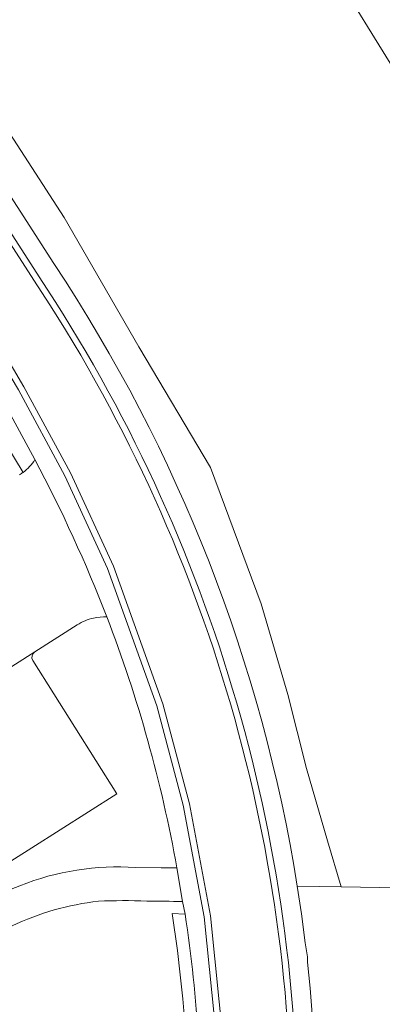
# Model space of a CAD drawing. Extents: x 184422 to 188298, y 343471 to 350189.
# Tile 481 of 513: x 187461 to 187490, y 349354 to 349432. Entities that reach past the tile are written whole.
import ezdxf

# ---------------------------------------------------------------- set-up
doc = ezdxf.new("R2010")
doc.units = 0
for name, color, linetype, lineweight in [('B-WA-GR-BEPLANTING_CULTUUR_HEESTERS-GV', 252, 'Continuous', 18), ('B-WA-OG-TERREIN_CULTUURSCHEIDING-GV', 252, 'Continuous', 18), ('B-WA-OG-TERREIN_ERF-GV', 252, 'Continuous', 18), ('B-WA-OG-WEG-GV', 252, 'Continuous', 18), ('B-WA-VH-VERHARDING_ASFALT-GV', 252, 'Continuous', 18), ('B-WA-VH-VERHARDING_BETONSTRAATSTEEN-GV', 252, 'Continuous', 18), ('B-WA-VH-VERHARDING_OPEN-GV', 252, 'Continuous', 18)]:
    doc.layers.add(name, color=color, linetype=linetype, lineweight=lineweight)

msp = doc.modelspace()

# ---------------------------------------------------------------- linework, layer by layer
at = {"layer": 'B-WA-GR-BEPLANTING_CULTUUR_HEESTERS-GV', "flags": 128}
msp.add_lwpolyline([(187461.152, 349396.523), (187454.788, 349406.988), (187447.93, 349418.267)], dxfattribs=at)
msp.add_lwpolyline([(187461.152, 349396.523), (187454.788, 349406.988), (187447.93, 349418.267)], dxfattribs=at)
msp.add_lwpolyline([(187461.152, 349396.523), (187454.788, 349406.988), (187447.93, 349418.267)], dxfattribs=at)
at = {"layer": 'B-WA-GR-BEPLANTING_CULTUUR_HEESTERS-GV'}
msp.add_lwpolyline([(187460.858, 349396.328, 0.022802), (187461.152, 349396.523)], format="xyb", dxfattribs=at)
msp.add_lwpolyline([(187460.858, 349396.328, 0.022802), (187461.152, 349396.523)], format="xyb", dxfattribs=at)
msp.add_lwpolyline([(187460.858, 349396.328, 0.022802), (187461.152, 349396.523)], format="xyb", dxfattribs=at)
at = {"layer": 'B-WA-OG-TERREIN_CULTUURSCHEIDING-GV'}
for points in [[(187467.113, 349362.556, 0.083562), (187460.267, 349360.596)], [(187467.113, 349362.556, 0.083562), (187460.267, 349360.596)], [(187467.113, 349362.556, 0.083562), (187460.267, 349360.596)], [(187470.936, 349362.573, 0.021188), (187467.113, 349362.556)], [(187470.936, 349362.573, 0.021188), (187467.113, 349362.556)], [(187470.936, 349362.573, 0.021188), (187467.113, 349362.556)], [(187473.779, 349362.546, -0.005272), (187470.936, 349362.573)], [(187473.779, 349362.546, -0.005272), (187470.936, 349362.573)], [(187473.779, 349362.546, -0.005272), (187470.936, 349362.573)]]:
    msp.add_lwpolyline(points, format="xyb", dxfattribs=at)
at = {"layer": 'B-WA-OG-TERREIN_CULTUURSCHEIDING-GV', "flags": 128}
msp.add_lwpolyline([(187473.164, 349319.123), (187473.904, 349318.992), (187474.253, 349341.408), (187474.282, 349343.327), (187474.279, 349345.247), (187474.244, 349347.166), (187474.177, 349349.084), (187474.079, 349351.001), (187473.949, 349352.916), (187473.787, 349354.829), (187473.593, 349356.739), (187473.368, 349358.645), (187472.961, 349361.583), (187473.975, 349361.539), (187473.779, 349362.546)], dxfattribs=at)
msp.add_lwpolyline([(187473.164, 349319.123), (187473.904, 349318.992), (187474.253, 349341.408), (187474.282, 349343.327), (187474.279, 349345.247), (187474.244, 349347.166), (187474.177, 349349.084), (187474.079, 349351.001), (187473.949, 349352.916), (187473.787, 349354.829), (187473.593, 349356.739), (187473.368, 349358.645), (187472.961, 349361.583), (187473.975, 349361.539), (187473.779, 349362.546)], dxfattribs=at)
msp.add_lwpolyline([(187473.164, 349319.123), (187473.904, 349318.992), (187474.253, 349341.408), (187474.282, 349343.327), (187474.279, 349345.247), (187474.244, 349347.166), (187474.177, 349349.084), (187474.079, 349351.001), (187473.949, 349352.916), (187473.787, 349354.829), (187473.593, 349356.739), (187473.368, 349358.645), (187472.961, 349361.583), (187473.975, 349361.539), (187473.779, 349362.546)], dxfattribs=at)
at = {"layer": 'B-WA-OG-TERREIN_ERF-GV', "flags": 128}
for points in [[(187394.224, 349525.139), (187394.408, 349524.036), (187394.612, 349522.937), (187394.703, 349520.841), (187411.349, 349496.991), (187428.269, 349472.606), (187446.968, 349443.63), (187464.386, 349416.707), (187470.315, 349406.468), (187475.984, 349396.914), (187480.006, 349386.104), (187482.124, 349378.933), (187483.585, 349373.064), (187485.252, 349367.327), (187486.35, 349363.7), (187529.296, 349362.954), (187614.439, 349361.899)], [(187394.224, 349525.139), (187394.408, 349524.036), (187394.612, 349522.937), (187394.703, 349520.841), (187411.349, 349496.991), (187428.269, 349472.606), (187446.968, 349443.63), (187464.386, 349416.707), (187470.315, 349406.468), (187475.984, 349396.914), (187480.006, 349386.104), (187482.124, 349378.933), (187483.585, 349373.064), (187485.252, 349367.327), (187486.35, 349363.7), (187529.296, 349362.954), (187614.439, 349361.899)], [(187394.224, 349525.139), (187394.408, 349524.036), (187394.612, 349522.937), (187394.703, 349520.841), (187411.349, 349496.991), (187428.269, 349472.606), (187446.968, 349443.63), (187464.386, 349416.707), (187470.315, 349406.468), (187475.984, 349396.914), (187480.006, 349386.104), (187482.124, 349378.933), (187483.585, 349373.064), (187485.252, 349367.327), (187486.35, 349363.7), (187529.296, 349362.954), (187614.439, 349361.899)], [(187547.73, 349391.293), (187546.053, 349391.291), (187535.846, 349391.594), (187527.663, 349391.861), (187521.678, 349393.296), (187516.365, 349395.612), (187511.186, 349399.473), (187505.092, 349406.421), (187493.798, 349423.134), (187482.483, 349441.473)], [(187547.73, 349391.293), (187546.053, 349391.291), (187535.846, 349391.594), (187527.663, 349391.861), (187521.678, 349393.296), (187516.365, 349395.612), (187511.186, 349399.473), (187505.092, 349406.421), (187493.798, 349423.134), (187482.483, 349441.473)], [(187547.73, 349391.293), (187546.053, 349391.291), (187535.846, 349391.594), (187527.663, 349391.861), (187521.678, 349393.296), (187516.365, 349395.612), (187511.186, 349399.473), (187505.092, 349406.421), (187493.798, 349423.134), (187482.483, 349441.473)]]:
    msp.add_lwpolyline(points, dxfattribs=at)
at = {"layer": 'B-WA-OG-WEG-GV', "flags": 128}
msp.add_lwpolyline([(187482.862, 349363.761), (187486.35, 349363.7), (187485.252, 349367.327), (187483.585, 349373.064), (187482.124, 349378.933), (187480.006, 349386.104), (187475.984, 349396.914), (187470.315, 349406.468), (187464.386, 349416.707), (187446.968, 349443.63), (187428.269, 349472.606), (187411.349, 349496.991), (187394.703, 349520.841), (187386.599, 349529.886), (187385.11, 349528.774), (187385.504, 349528.294), (187385.31, 349528.123), (187397.154, 349512.547), (187401.765, 349506.293), (187406.324, 349500), (187415.66, 349486.747), (187424.759, 349473.329), (187425.086, 349472.885), (187463.577, 349413.051)], dxfattribs=at)
msp.add_lwpolyline([(187482.862, 349363.761), (187486.35, 349363.7), (187485.252, 349367.327), (187483.585, 349373.064), (187482.124, 349378.933), (187480.006, 349386.104), (187475.984, 349396.914), (187470.315, 349406.468), (187464.386, 349416.707), (187446.968, 349443.63), (187428.269, 349472.606), (187411.349, 349496.991), (187394.703, 349520.841), (187386.599, 349529.886), (187385.11, 349528.774), (187385.504, 349528.294), (187385.31, 349528.123), (187397.154, 349512.547), (187401.765, 349506.293), (187406.324, 349500), (187415.66, 349486.747), (187424.759, 349473.329), (187425.086, 349472.885), (187463.577, 349413.051)], dxfattribs=at)
msp.add_lwpolyline([(187482.862, 349363.761), (187486.35, 349363.7), (187485.252, 349367.327), (187483.585, 349373.064), (187482.124, 349378.933), (187480.006, 349386.104), (187475.984, 349396.914), (187470.315, 349406.468), (187464.386, 349416.707), (187446.968, 349443.63), (187428.269, 349472.606), (187411.349, 349496.991), (187394.703, 349520.841), (187386.599, 349529.886), (187385.11, 349528.774), (187385.504, 349528.294), (187385.31, 349528.123), (187397.154, 349512.547), (187401.765, 349506.293), (187406.324, 349500), (187415.66, 349486.747), (187424.759, 349473.329), (187425.086, 349472.885), (187463.577, 349413.051)], dxfattribs=at)
at = {"layer": 'B-WA-OG-WEG-GV'}
msp.add_lwpolyline([(187463.577, 349413.051, -0.107498), (187482.862, 349363.761)], format="xyb", dxfattribs=at)
msp.add_lwpolyline([(187463.577, 349413.051, -0.107498), (187482.862, 349363.761)], format="xyb", dxfattribs=at)
msp.add_lwpolyline([(187463.577, 349413.051, -0.107498), (187482.862, 349363.761)], format="xyb", dxfattribs=at)
at = {"layer": 'B-WA-VH-VERHARDING_ASFALT-GV', "flags": 128}
for points in [[(187463.577, 349413.051), (187425.086, 349472.885), (187424.759, 349473.329), (187415.66, 349486.747), (187406.324, 349500), (187401.765, 349506.293), (187397.154, 349512.547), (187385.31, 349528.123), (187384.179, 349529.61)], [(187463.577, 349413.051), (187425.086, 349472.885), (187424.759, 349473.329), (187415.66, 349486.747), (187406.324, 349500), (187401.765, 349506.293), (187397.154, 349512.547), (187385.31, 349528.123), (187384.179, 349529.61)], [(187463.577, 349413.051), (187425.086, 349472.885), (187424.759, 349473.329), (187415.66, 349486.747), (187406.324, 349500), (187401.765, 349506.293), (187397.154, 349512.547), (187385.31, 349528.123), (187384.179, 349529.61)], [(187370.142, 349529.088), (187371.191, 349528.669), (187372.203, 349528.168), (187373.174, 349527.583), (187374.096, 349526.922), (187375.593, 349525.627), (187376.932, 349524.171), (187389.775, 349507.156), (187392.413, 349503.584), (187395.036, 349500), (187406.442, 349483.997), (187417.52, 349467.767), (187421.321, 349461.882), (187438.938, 349434.601), (187444.356, 349426.155), (187445.826, 349423.864), (187449.131, 349418.653), (187452.921, 349412.791), (187456.056, 349407.775), (187459.653, 349402.02), (187462.077, 349397.528)], [(187370.142, 349529.088), (187371.191, 349528.669), (187372.203, 349528.168), (187373.174, 349527.583), (187374.096, 349526.922), (187375.593, 349525.627), (187376.932, 349524.171), (187389.775, 349507.156), (187392.413, 349503.584), (187395.036, 349500), (187406.442, 349483.997), (187417.52, 349467.767), (187421.321, 349461.882), (187438.938, 349434.601), (187444.356, 349426.155), (187445.826, 349423.864), (187449.131, 349418.653), (187452.921, 349412.791), (187456.056, 349407.775), (187459.653, 349402.02), (187462.077, 349397.528)], [(187370.142, 349529.088), (187371.191, 349528.669), (187372.203, 349528.168), (187373.174, 349527.583), (187374.096, 349526.922), (187375.593, 349525.627), (187376.932, 349524.171), (187389.775, 349507.156), (187392.413, 349503.584), (187395.036, 349500), (187406.442, 349483.997), (187417.52, 349467.767), (187421.321, 349461.882), (187438.938, 349434.601), (187444.356, 349426.155), (187445.826, 349423.864), (187449.131, 349418.653), (187452.921, 349412.791), (187456.056, 349407.775), (187459.653, 349402.02), (187462.077, 349397.528)], [(187461.989, 349411.746), (187423.481, 349471.66), (187422.975, 349472.368), (187413.633, 349486.132), (187404.035, 349499.709), (187399.766, 349505.571), (187395.448, 349511.4), (187383.873, 349526.651), (187384.271, 349526.954), (187384.119, 349527.154)], [(187461.989, 349411.746), (187423.481, 349471.66), (187422.975, 349472.368), (187413.633, 349486.132), (187404.035, 349499.709), (187399.766, 349505.571), (187395.448, 349511.4), (187383.873, 349526.651), (187384.271, 349526.954), (187384.119, 349527.154)], [(187461.989, 349411.746), (187423.481, 349471.66), (187422.975, 349472.368), (187413.633, 349486.132), (187404.035, 349499.709), (187399.766, 349505.571), (187395.448, 349511.4), (187383.873, 349526.651), (187384.271, 349526.954), (187384.119, 349527.154)], [(187384.119, 349527.154), (187384.271, 349526.954), (187395.848, 349511.7), (187400.169, 349505.867), (187404.441, 349500), (187414.044, 349486.417), (187423.385, 349472.654), (187423.895, 349471.941), (187462.408, 349412.02)], [(187384.119, 349527.154), (187384.271, 349526.954), (187395.848, 349511.7), (187400.169, 349505.867), (187404.441, 349500), (187414.044, 349486.417), (187423.385, 349472.654), (187423.895, 349471.941), (187462.408, 349412.02)], [(187384.119, 349527.154), (187384.271, 349526.954), (187395.848, 349511.7), (187400.169, 349505.867), (187404.441, 349500), (187414.044, 349486.417), (187423.385, 349472.654), (187423.895, 349471.941), (187462.408, 349412.02)], [(187475.253, 349341.406), (187474.181, 349272.349), (187475.688, 349272.326), (187476.546, 349329.025), (187476.765, 349342.381), (187476.525, 349351.159), (187475.483, 349361.319), (187473.827, 349370.16), (187471.733, 349378.035), (187467.831, 349388.913), (187464.462, 349396.252), (187460.774, 349403.055), (187458.282, 349407.235), (187449.814, 349420.43), (187439.799, 349436.056), (187418.837, 349468.526), (187408.048, 349484.375), (187396.938, 349500), (187394.002, 349504.018), (187391.045, 349508.022), (187379.454, 349523.298), (187379.33, 349523.462)], [(187475.253, 349341.406), (187474.181, 349272.349), (187475.688, 349272.326), (187476.546, 349329.025), (187476.765, 349342.381), (187476.525, 349351.159), (187475.483, 349361.319), (187473.827, 349370.16), (187471.733, 349378.035), (187467.831, 349388.913), (187464.462, 349396.252), (187460.774, 349403.055), (187458.282, 349407.235), (187449.814, 349420.43), (187439.799, 349436.056), (187418.837, 349468.526), (187408.048, 349484.375), (187396.938, 349500), (187394.002, 349504.018), (187391.045, 349508.022), (187379.454, 349523.298), (187379.33, 349523.462)], [(187475.253, 349341.406), (187474.181, 349272.349), (187475.688, 349272.326), (187476.546, 349329.025), (187476.765, 349342.381), (187476.525, 349351.159), (187475.483, 349361.319), (187473.827, 349370.16), (187471.733, 349378.035), (187467.831, 349388.913), (187464.462, 349396.252), (187460.774, 349403.055), (187458.282, 349407.235), (187449.814, 349420.43), (187439.799, 349436.056), (187418.837, 349468.526), (187408.048, 349484.375), (187396.938, 349500), (187394.002, 349504.018), (187391.045, 349508.022), (187379.454, 349523.298), (187379.33, 349523.462)], [(187440.22, 349436.326), (187450.235, 349420.7), (187458.707, 349407.498), (187461.209, 349403.302), (187464.909, 349396.476), (187468.294, 349389.102), (187472.211, 349378.184), (187474.315, 349370.27), (187475.978, 349361.391), (187477.024, 349351.191), (187477.265, 349342.384), (187477.046, 349329.017), (187476.188, 349272.32), (187480.957, 349272.267), (187481.074, 349278.632), (187481.307, 349290.487), (187481.606, 349304.723), (187482.137, 349320.339), (187482.373, 349341.338)], [(187440.22, 349436.326), (187450.235, 349420.7), (187458.707, 349407.498), (187461.209, 349403.302), (187464.909, 349396.476), (187468.294, 349389.102), (187472.211, 349378.184), (187474.315, 349370.27), (187475.978, 349361.391), (187477.024, 349351.191), (187477.265, 349342.384), (187477.046, 349329.017), (187476.188, 349272.32), (187480.957, 349272.267), (187481.074, 349278.632), (187481.307, 349290.487), (187481.606, 349304.723), (187482.137, 349320.339), (187482.373, 349341.338)], [(187440.22, 349436.326), (187450.235, 349420.7), (187458.707, 349407.498), (187461.209, 349403.302), (187464.909, 349396.476), (187468.294, 349389.102), (187472.211, 349378.184), (187474.315, 349370.27), (187475.978, 349361.391), (187477.024, 349351.191), (187477.265, 349342.384), (187477.046, 349329.017), (187476.188, 349272.32), (187480.957, 349272.267), (187481.074, 349278.632), (187481.307, 349290.487), (187481.606, 349304.723), (187482.137, 349320.339), (187482.373, 349341.338)], [(187439.319, 349367.852), (187440.917, 349368.88), (187452.272, 349376.086), (187462.069, 349382.318), (187465.433, 349384.446)], [(187439.319, 349367.852), (187440.917, 349368.88), (187452.272, 349376.086), (187462.069, 349382.318), (187465.433, 349384.446)], [(187439.319, 349367.852), (187440.917, 349368.88), (187452.272, 349376.086), (187462.069, 349382.318), (187465.433, 349384.446)], [(187473.323, 349365.2), (187473.779, 349362.546), (187473.975, 349361.539)], [(187473.323, 349365.2), (187473.779, 349362.546), (187473.975, 349361.539)], [(187473.323, 349365.2), (187473.779, 349362.546), (187473.975, 349361.539)], [(187483.658, 349357.722), (187483.669, 349358.153), (187483.483, 349359.25), (187483.186, 349361.568), (187482.862, 349363.761)], [(187483.658, 349357.722), (187483.669, 349358.153), (187483.483, 349359.25), (187483.186, 349361.568), (187482.862, 349363.761)], [(187483.658, 349357.722), (187483.669, 349358.153), (187483.483, 349359.25), (187483.186, 349361.568), (187482.862, 349363.761)]]:
    msp.add_lwpolyline(points, dxfattribs=at)
at = {"layer": 'B-WA-VH-VERHARDING_ASFALT-GV'}
for points in [[(187482.862, 349363.761, 0.107498), (187463.577, 349413.051)], [(187482.862, 349363.761, 0.107498), (187463.577, 349413.051)], [(187482.862, 349363.761, 0.107498), (187463.577, 349413.051)], [(187462.408, 349412.02, -0.15355), (187482.873, 349341.329)], [(187462.408, 349412.02, -0.15355), (187482.873, 349341.329)], [(187462.408, 349412.02, -0.15355), (187482.873, 349341.329)], [(187482.373, 349341.338, 0.15358), (187461.989, 349411.746)], [(187482.373, 349341.338, 0.15358), (187461.989, 349411.746)], [(187482.373, 349341.338, 0.15358), (187461.989, 349411.746)], [(187462.077, 349397.528, -0.096379), (187461.152, 349396.523)], [(187462.077, 349397.528, -0.096379), (187461.152, 349396.523)], [(187462.077, 349397.528, -0.096379), (187461.152, 349396.523)], [(187467.774, 349385.068, 0.029593), (187462.077, 349397.528)], [(187462.077, 349397.528, -0.029593), (187467.774, 349385.068)], [(187467.774, 349385.068, 0.029593), (187462.077, 349397.528)], [(187462.077, 349397.528, -0.029593), (187467.774, 349385.068)], [(187467.774, 349385.068, 0.029593), (187462.077, 349397.528)], [(187462.077, 349397.528, -0.029593), (187467.774, 349385.068)], [(187461.152, 349396.523, -0.022802), (187460.858, 349396.328)], [(187461.152, 349396.523, -0.022802), (187460.858, 349396.328)], [(187461.152, 349396.523, -0.022802), (187460.858, 349396.328)], [(187465.433, 349384.446, -0.087699), (187466.729, 349384.98)], [(187465.433, 349384.446, -0.087699), (187466.729, 349384.98)], [(187465.433, 349384.446, -0.087699), (187466.729, 349384.98)], [(187466.729, 349384.98, -0.065014), (187467.774, 349385.068)], [(187466.729, 349384.98, -0.065014), (187467.774, 349385.068)], [(187466.729, 349384.98, -0.065014), (187467.774, 349385.068)], [(187467.774, 349385.068, -0.047752), (187473.323, 349365.2)], [(187467.774, 349385.068, -0.047752), (187473.323, 349365.2)], [(187467.774, 349385.068, -0.047752), (187473.323, 349365.2)], [(187473.975, 349361.539, -0.04341), (187475.253, 349341.406)], [(187473.975, 349361.539, -0.04341), (187475.253, 349341.406)], [(187473.975, 349361.539, -0.04341), (187475.253, 349341.406)], [(187484.427, 349341.211, 0.031914), (187483.658, 349357.722)], [(187484.427, 349341.211, 0.031914), (187483.658, 349357.722)], [(187484.427, 349341.211, 0.031914), (187483.658, 349357.722)]]:
    msp.add_lwpolyline(points, format="xyb", dxfattribs=at)
at = {"layer": 'B-WA-VH-VERHARDING_BETONSTRAATSTEEN-GV', "flags": 128}
for points in [[(187462.408, 349412.02), (187423.895, 349471.941), (187423.385, 349472.654), (187414.044, 349486.417), (187404.441, 349500), (187400.169, 349505.867), (187395.848, 349511.7), (187384.271, 349526.954), (187383.873, 349526.651), (187395.448, 349511.4), (187399.766, 349505.571), (187404.035, 349499.709), (187413.633, 349486.132), (187422.975, 349472.368), (187423.481, 349471.66), (187461.989, 349411.746)], [(187462.408, 349412.02), (187423.895, 349471.941), (187423.385, 349472.654), (187414.044, 349486.417), (187404.441, 349500), (187400.169, 349505.867), (187395.848, 349511.7), (187384.271, 349526.954), (187383.873, 349526.651), (187395.448, 349511.4), (187399.766, 349505.571), (187404.035, 349499.709), (187413.633, 349486.132), (187422.975, 349472.368), (187423.481, 349471.66), (187461.989, 349411.746)], [(187462.408, 349412.02), (187423.895, 349471.941), (187423.385, 349472.654), (187414.044, 349486.417), (187404.441, 349500), (187400.169, 349505.867), (187395.848, 349511.7), (187384.271, 349526.954), (187383.873, 349526.651), (187395.448, 349511.4), (187399.766, 349505.571), (187404.035, 349499.709), (187413.633, 349486.132), (187422.975, 349472.368), (187423.481, 349471.66), (187461.989, 349411.746)], [(187439.799, 349436.056), (187449.814, 349420.43), (187458.282, 349407.235), (187460.774, 349403.055), (187464.462, 349396.252), (187467.831, 349388.913), (187471.733, 349378.035), (187473.827, 349370.16), (187475.483, 349361.319), (187476.525, 349351.159), (187476.765, 349342.381), (187476.546, 349329.025), (187475.688, 349272.326)], [(187439.799, 349436.056), (187449.814, 349420.43), (187458.282, 349407.235), (187460.774, 349403.055), (187464.462, 349396.252), (187467.831, 349388.913), (187471.733, 349378.035), (187473.827, 349370.16), (187475.483, 349361.319), (187476.525, 349351.159), (187476.765, 349342.381), (187476.546, 349329.025), (187475.688, 349272.326)], [(187439.799, 349436.056), (187449.814, 349420.43), (187458.282, 349407.235), (187460.774, 349403.055), (187464.462, 349396.252), (187467.831, 349388.913), (187471.733, 349378.035), (187473.827, 349370.16), (187475.483, 349361.319), (187476.525, 349351.159), (187476.765, 349342.381), (187476.546, 349329.025), (187475.688, 349272.326)], [(187476.188, 349272.32), (187477.046, 349329.017), (187477.265, 349342.384), (187477.024, 349351.191), (187475.978, 349361.391), (187474.315, 349370.27), (187472.211, 349378.184), (187468.294, 349389.102), (187464.909, 349396.476), (187461.209, 349403.302), (187458.707, 349407.498), (187450.235, 349420.7), (187440.22, 349436.326)], [(187476.188, 349272.32), (187477.046, 349329.017), (187477.265, 349342.384), (187477.024, 349351.191), (187475.978, 349361.391), (187474.315, 349370.27), (187472.211, 349378.184), (187468.294, 349389.102), (187464.909, 349396.476), (187461.209, 349403.302), (187458.707, 349407.498), (187450.235, 349420.7), (187440.22, 349436.326)], [(187476.188, 349272.32), (187477.046, 349329.017), (187477.265, 349342.384), (187477.024, 349351.191), (187475.978, 349361.391), (187474.315, 349370.27), (187472.211, 349378.184), (187468.294, 349389.102), (187464.909, 349396.476), (187461.209, 349403.302), (187458.707, 349407.498), (187450.235, 349420.7), (187440.22, 349436.326)], [(187462.069, 349382.318), (187452.272, 349376.086), (187440.917, 349368.88)], [(187462.069, 349382.318), (187452.272, 349376.086), (187440.917, 349368.88)], [(187462.069, 349382.318), (187452.272, 349376.086), (187440.917, 349368.88)], [(187448.045, 349358.056), (187448.3, 349358.217), (187453.082, 349361.249), (187461.832, 349366.789), (187468.559, 349371.056), (187461.909, 349381.62)], [(187448.045, 349358.056), (187448.3, 349358.217), (187453.082, 349361.249), (187461.832, 349366.789), (187468.559, 349371.056), (187461.909, 349381.62)], [(187448.045, 349358.056), (187448.3, 349358.217), (187453.082, 349361.249), (187461.832, 349366.789), (187468.559, 349371.056), (187461.909, 349381.62)]]:
    msp.add_lwpolyline(points, dxfattribs=at)
at = {"layer": 'B-WA-VH-VERHARDING_BETONSTRAATSTEEN-GV'}
for points in [[(187482.873, 349341.329, 0.15355), (187462.408, 349412.02)], [(187482.873, 349341.329, 0.15355), (187462.408, 349412.02)], [(187482.873, 349341.329, 0.15355), (187462.408, 349412.02)], [(187461.989, 349411.746, -0.15358), (187482.373, 349341.338)], [(187461.989, 349411.746, -0.15358), (187482.373, 349341.338)], [(187461.989, 349411.746, -0.15358), (187482.373, 349341.338)], [(187461.909, 349381.62, -0.389576), (187462.069, 349382.318)], [(187461.909, 349381.62, -0.389576), (187462.069, 349382.318)], [(187461.909, 349381.62, -0.389576), (187462.069, 349382.318)]]:
    msp.add_lwpolyline(points, format="xyb", dxfattribs=at)
at = {"layer": 'B-WA-VH-VERHARDING_OPEN-GV'}
for points in [[(187470.061, 349365.232, 0.111863), (187460.889, 349363.784)], [(187470.061, 349365.232, 0.111863), (187460.889, 349363.784)], [(187470.061, 349365.232, 0.111863), (187460.889, 349363.784)], [(187460.889, 349363.784, 0.042533), (187458.164, 349362.486)], [(187460.889, 349363.784, 0.042533), (187458.164, 349362.486)], [(187460.889, 349363.784, 0.042533), (187458.164, 349362.486)], [(187460.267, 349360.596, -0.083562), (187467.113, 349362.556)], [(187460.267, 349360.596, -0.083562), (187467.113, 349362.556)], [(187460.267, 349360.596, -0.083562), (187467.113, 349362.556)], [(187467.113, 349362.556, -0.021188), (187470.936, 349362.573)], [(187467.113, 349362.556, -0.021188), (187470.936, 349362.573)], [(187467.113, 349362.556, -0.021188), (187470.936, 349362.573)], [(187470.936, 349362.573, 0.005272), (187473.779, 349362.546)], [(187470.936, 349362.573, 0.005272), (187473.779, 349362.546)], [(187470.936, 349362.573, 0.005272), (187473.779, 349362.546)]]:
    msp.add_lwpolyline(points, format="xyb", dxfattribs=at)
at = {"layer": 'B-WA-VH-VERHARDING_OPEN-GV', "flags": 128}
msp.add_lwpolyline([(187473.779, 349362.546), (187473.323, 349365.2), (187472.347, 349365.192), (187472.07, 349365.19), (187470.061, 349365.232)], dxfattribs=at)
msp.add_lwpolyline([(187473.779, 349362.546), (187473.323, 349365.2), (187472.347, 349365.192), (187472.07, 349365.19), (187470.061, 349365.232)], dxfattribs=at)
msp.add_lwpolyline([(187473.779, 349362.546), (187473.323, 349365.2), (187472.347, 349365.192), (187472.07, 349365.19), (187470.061, 349365.232)], dxfattribs=at)

doc.saveas('drawing.dxf')
